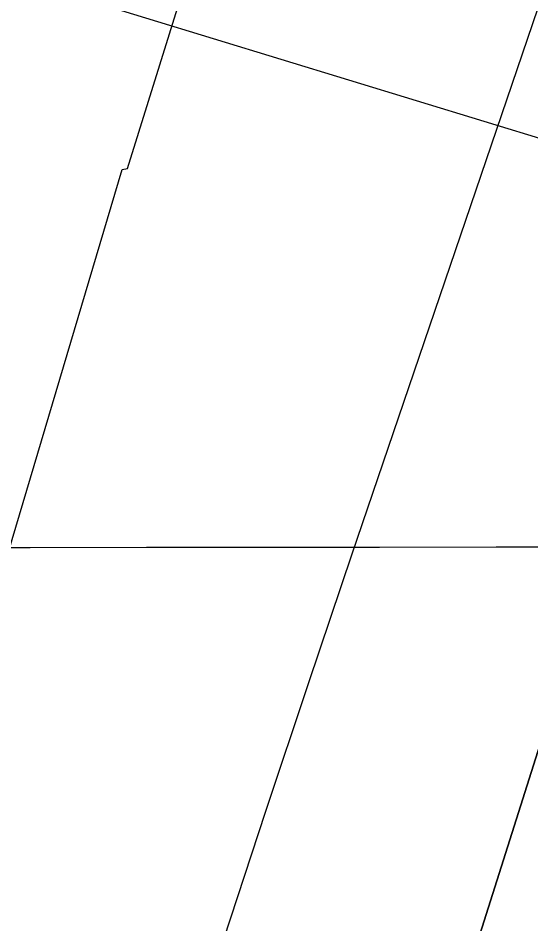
# Model space of a CAD drawing. Extents: x 3297716 to 3335574, y 688621 to 713991.
# Drawn here: x 3323390.6 to 3323571.2, y 696916.4 to 697235.7 of the extents above; entities that cross this region are included whole.
import ezdxf

# ---------------------------------------------------------------- set-up
doc = ezdxf.new("R2010")
doc.units = 0
for name, color, linetype in [('V-GRID-MAJR', 7, 'Continuous'), ('V-RIVR-EDGE', 7, 'Continuous'), ('V-RIVR-RANG', 7, 'Continuous'), ('V-RRAP-RVMT', 7, 'Continuous'), ('V-TOPO-DPTH', 7, 'Continuous'), ('V-TOPO-MAJR', 7, 'Continuous'), ('V-TOPO-MINR', 7, 'Continuous')]:
    doc.layers.add(name, color=color, linetype=linetype)

msp = doc.modelspace()

# ---------------------------------------------------------------- linework, layer by layer
at = {"layer": 'V-GRID-MAJR'}
msp.add_spline([(3301847.299, 697030.213), (3307100.789, 697033.652), (3312354.279, 697037.855), (3317607.768, 697042.821), (3322861.257, 697048.552), (3328114.745, 697055.047), (3333368.231, 697062.306), (3333368.232, 697062.306)], degree=3, dxfattribs=at)
at = {"layer": 'V-RIVR-EDGE'}
msp.add_spline([(3322948.366287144, 694020.914767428), (3322949.4141121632, 694024.6369113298), (3322957.602035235, 694042.4556020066), (3322966.987881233, 694074.2322378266), (3322979.8744808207, 694110.2660500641), (3322999.013836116, 694165.6745500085), (3323019.31083972, 694218.7533695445), (3323047.4165960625, 694293.142044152), (3323064.985570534, 694340.7983676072), (3323068.5227630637, 694359.7919671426), (3323070.099856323, 694370.2587478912), (3323070.903266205, 694381.5030476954), (3323071.352437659, 694406.3213277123), (3323072.9285719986, 694416.4003078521), (3323078.7714719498, 694426.8565404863), (3323084.230406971, 694438.8649344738), (3323087.357743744, 694448.9400789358), (3323090.11358154, 694465.6087926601), (3323090.51768378, 694472.200444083), (3323089.3744192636, 694480.3471336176), (3323089.386885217, 694485.3885415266), (3323093.6795416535, 694496.2364104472), (3323102.6353945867, 694510.9507784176), (3323113.519702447, 694521.3945450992), (3323114.309687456, 694527.2096363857), (3323113.949695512, 694538.4568129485), (3323114.762694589, 694553.5791188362), (3323118.7011125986, 694578.0009679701), (3323122.9966457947, 694590.0122387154), (3323131.9640057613, 694609.3802139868), (3323139.744949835, 694619.4438514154), (3323140.917940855, 694623.3189807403), (3323134.3349197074, 694627.2132884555), (3323134.341632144, 694629.9278927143), (3323141.3556052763, 694643.4836534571), (3323147.9645172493, 694650.0599621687), (3323149.147097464, 694657.8130975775), (3323151.8856747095, 694667.5014003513), (3323156.9616037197, 694681.4497563), (3323161.663156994, 694700.8282796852), (3323165.5871912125, 694719.4331196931), (3323168.713569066, 694729.1204635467), (3323174.948105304, 694741.1269396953), (3323179.2369260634, 694750.4236061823), (3323184.311896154, 694763.9841615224), (3323190.1528782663, 694773.6647929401), (3323189.3964554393, 694781.4227229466), (3323190.575199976, 694787.6246559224), (3323200.325832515, 694810.093118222), (3323212.421488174, 694839.9240385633), (3323221.02310268, 694868.2123867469), (3323223.7760637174, 694883.7176986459), (3323229.641018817, 694903.093345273), (3323232.778903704, 694917.4342964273), (3323234.7505100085, 694930.6147225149), (3323239.0508378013, 694944.5649963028), (3323242.1752978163, 694953.4767389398), (3323245.70386007, 694968.980133), (3323248.836950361, 694981.3820811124), (3323256.253107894, 695000.7538920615), (3323259.3708554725, 695006.9510304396), (3323262.095048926, 695010.8223240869), (3323260.9575379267, 695021.2958172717), (3323261.3683526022, 695030.6020729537), (3323262.5538095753, 695039.5186101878), (3323266.06319344, 695047.2659920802), (3323266.462501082, 695051.9186404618), (3323266.1120983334, 695067.043823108), (3323267.315774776, 695083.3285719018), (3323269.6905243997, 695102.712848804), (3323271.273371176, 695115.5064332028), (3323274.789467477, 695125.968419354), (3323280.228265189, 695129.8330005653), (3323284.902968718, 695138.353106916), (3323287.2566221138, 695149.2057704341), (3323288.843304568, 695163.550557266), (3323288.85768836, 695169.367566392), (3323285.7629548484, 695172.4776426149), (3323285.773502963, 695176.7434493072), (3323290.0575291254, 695184.101112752), (3323291.2401093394, 695191.8542481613), (3323304.1113662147, 695221.6832506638), (3323311.1358874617, 695239.5048180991), (3323319.7566803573, 695275.5491784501), (3323326.0573820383, 695314.3138965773), (3323328.486790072, 695355.8028081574), (3323328.182415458, 695389.5424200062), (3323328.992537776, 695403.5013240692), (3323333.289029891, 695415.9003954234), (3323336.8012905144, 695424.811179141), (3323336.8195099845, 695432.1793907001), (3323336.830058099, 695436.4451973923), (3323334.507090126, 695438.0021533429), (3323333.741078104, 695441.8820772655), (3323334.1451803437, 695448.4737286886), (3323336.0899369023, 695450.7957377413), (3323336.505546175, 695462.0409964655), (3323334.9677686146, 695467.4740406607), (3323336.535272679, 695474.062815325), (3323337.7216885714, 695483.367153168), (3323338.900433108, 695489.5690861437), (3323338.9301596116, 695501.5909050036), (3323339.7239802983, 695508.9571987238), (3323344.3785465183, 695509.3334922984), (3323347.511636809, 695521.7354404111), (3323348.689422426, 695527.5495727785), (3323352.1844224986, 695529.4799455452), (3323353.747131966, 695534.1297171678), (3323353.7509676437, 695535.6809196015), (3323351.8148413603, 695536.8491160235), (3323349.5110517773, 695546.162084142), (3323347.230276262, 695564.7822668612), (3323348.4214867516, 695576.0256077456), (3323350.758838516, 695580.2856609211), (3323348.829424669, 695584.1684616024), (3323346.131122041, 695590.7677843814), (3323352.3982615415, 695615.9594812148), (3323351.6293727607, 695618.6760033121), (3323350.4688476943, 695619.8422818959), (3323349.7335210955, 695636.1318252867), (3323350.5235061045, 695641.9469165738), (3323355.5764210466, 695646.5880579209), (3323358.322669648, 695659.3787655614), (3323360.2722208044, 695663.6397776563), (3323363.373666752, 695663.2443056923), (3323363.3592829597, 695657.4272965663), (3323367.216192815, 695648.8860939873), (3323370.3205155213, 695649.6540238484), (3323370.74379615, 695664.0016874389), (3323374.2503032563, 695670.5856675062), (3323381.254687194, 695680.2634221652), (3323382.047548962, 695687.2419152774), (3323388.698653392, 695710.8814507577), (3323396.5179542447, 695736.4571125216), (3323397.7034112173, 695745.3736497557), (3323398.499149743, 695753.5155446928), (3323397.7379323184, 695759.3344716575), (3323393.8762278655, 695765.9366711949), (3323394.2832068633, 695773.691724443), (3323399.3466699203, 695782.5986724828), (3323407.1093945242, 695785.294098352), (3323417.967811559, 695785.2672486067), (3323417.976441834, 695788.757454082), (3323420.721731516, 695801.1603611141), (3323422.293071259, 695809.3003382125), (3323424.6380943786, 695816.6627962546), (3323424.665903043, 695827.9090138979), (3323425.8379351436, 695831.3963426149), (3323428.559251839, 695834.1042344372), (3323437.473871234, 695832.1431762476), (3323439.0327450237, 695835.2417454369), (3323431.6750815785, 695839.5257715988), (3323429.7552569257, 695847.2865783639), (3323429.780188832, 695857.369394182), (3323430.5864754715, 695869.7770958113), (3323433.7042230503, 695875.9742341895), (3323435.265014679, 695879.8484045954), (3323433.7329906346, 695887.6082524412), (3323434.9098173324, 695893.0345841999), (3323438.4144066, 695898.8429630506), (3323445.79987871, 695905.8051545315), (3323452.791796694, 695910.4415012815), (3323454.3487526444, 695912.7644692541), (3323453.196857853, 695917.4209533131), (3323447.3932736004, 695922.8645456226), (3323447.404780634, 695927.5181529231), (3323447.416287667, 695932.1717602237), (3323452.107292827, 695947.284476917), (3323456.0351627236, 695967.4405193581), (3323463.0577661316, 695984.4864855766), (3323466.9482381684, 695989.5183042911), (3323475.1035579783, 695994.1517742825), (3323476.276548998, 695998.0269036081), (3323476.29093279, 696003.8439127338), (3323479.0218386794, 696010.4298106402), (3323484.859944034, 696018.9470402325), (3323492.248292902, 696027.0726335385), (3323500.4103251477, 696034.420707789), (3323505.8702190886, 696046.8169023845), (3323508.9841309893, 696051.4628383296), (3323516.364808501, 696056.4860267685), (3323519.4835149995, 696063.0709657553), (3323526.0885912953, 696068.0960720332), (3323531.5379371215, 696076.2264599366), (3323536.21455849, 696085.5221675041), (3323536.2270244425, 696090.5635754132), (3323531.979437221, 696097.9423350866), (3323530.438782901, 696102.2119774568), (3323530.444536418, 696104.5387811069), (3323533.94049541, 696106.8569544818), (3323544.0789285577, 696129.3244578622), (3323548.748837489, 696135.9055611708), (3323553.436965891, 696149.8548760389), (3323555.396106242, 696157.9938942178), (3323554.638724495, 696165.3640236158), (3323556.59019349, 696170.4006369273), (3323558.1500261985, 696173.8870067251), (3323559.714653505, 696179.3123795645), (3323566.346579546, 696195.1959028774), (3323569.860758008, 696204.8822878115), (3323570.2715726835, 696214.1885434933), (3323571.8304464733, 696217.2871126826), (3323578.0371740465, 696218.047371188), (3323583.086253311, 696221.1373101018), (3323583.8819918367, 696229.2792050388), (3323588.564366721, 696240.9017162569), (3323595.1799911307, 696250.192629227), (3323599.4563459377, 696254.447887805), (3323606.4425104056, 696256.7574309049), (3323608.7856156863, 696263.3442877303), (3323619.356918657, 696304.0374607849), (3323636.948907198, 696361.0009988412), (3323653.396672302, 696425.7234258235), (3323674.5287301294, 696502.8439652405), (3323685.0875671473, 696538.4957303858), (3323701.095749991, 696582.2778834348), (3323710.868437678, 696613.665759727), (3323717.158591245, 696648.1646711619), (3323723.848052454, 696687.3162309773), (3323726.2304734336, 696709.8029127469), (3323735.2342723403, 696743.907311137), (3323756.7119383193, 696803.9636648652), (3323773.9113316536, 696858.9891587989), (3323781.3562567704, 696889.9949879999), (3323782.9237608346, 696896.5837626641), (3323786.031919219, 696898.902894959), (3323786.427391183, 696902.0043409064), (3323784.883860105, 696905.1105814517), (3323782.175968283, 696907.8318981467), (3323782.578152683, 696913.6479483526), (3323780.643944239, 696915.591745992), (3323779.094659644, 696916.3711828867), (3323779.1167147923, 696925.2905968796), (3323780.318473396, 696940.7997444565), (3323785.4030326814, 696958.2383058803), (3323787.753809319, 696967.927567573), (3323789.6918534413, 696967.5349723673), (3323796.2825459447, 696966.7430695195), (3323797.839501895, 696969.066037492), (3323798.238809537, 696973.7186858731), (3323801.3910782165, 696993.8766461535), (3323801.422722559, 697006.6740662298), (3323801.468750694, 697025.2884954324), (3323803.4509051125, 697042.7347282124), (3323803.8607608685, 697051.6531832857), (3323803.869391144, 697055.1433887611), (3323801.1643760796, 697059.0281072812), (3323800.3964462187, 697062.1324299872), (3323801.9514843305, 697063.6797967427), (3323806.9928922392, 697063.6673307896), (3323807.3893231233, 697067.1565773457), (3323807.415213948, 697077.6271937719), (3323807.8298643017, 697088.4846518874), (3323810.182558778, 697098.9495147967), (3323812.5342943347, 697109.026577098), (3323817.962543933, 697108.6253516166), (3323823.39367029, 697109.387527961), (3323824.5609077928, 697110.9358536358), (3323821.4652153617, 697113.6581292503), (3323821.085086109, 697116.761493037), (3323819.923602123, 697117.5399710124), (3323809.84941658, 697121.0551083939), (3323809.46545165, 697122.6072697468), (3323809.4731230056, 697125.709674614), (3323818.4376062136, 697143.9142480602), (3323821.5716554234, 697156.7039967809), (3323825.451579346, 697157.4700088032), (3323830.8817467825, 697157.8443845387), (3323833.9889462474, 697159.7757162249), (3323833.9946997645, 697162.1025198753), (3323830.1214882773, 697164.0511121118), (3323823.528877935, 697164.067413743), (3323823.148748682, 697167.1707775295), (3323823.1554611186, 697169.885381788), (3323825.0982998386, 697171.4317896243), (3323827.8138630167, 697171.8128777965), (3323829.3660243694, 697172.196842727), (3323830.147379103, 697174.5217285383), (3323831.7100885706, 697179.1715001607), (3323834.043604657, 697181.8803509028), (3323834.0570295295, 697187.3095594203), (3323836.42027212, 697202.0402290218), (3323835.2664594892, 697205.9211118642), (3323827.1351126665, 697210.9826570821), (3323823.2695725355, 697216.0336541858), (3323822.8923200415, 697220.3004197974), (3323824.455029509, 697224.9501914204), (3323826.8038883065, 697233.863851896), (3323831.4795507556, 697242.7717588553), (3323836.5621922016, 697259.4347190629), (3323841.2733346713, 697282.6912485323), (3323847.535679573, 697305.9439423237), (3323851.8436787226, 697322.9966209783), (3323857.30932618, 697337.7196192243), (3323865.101777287, 697352.4368639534), (3323867.8441902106, 697363.6763691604), (3323867.087767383, 697371.4342991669), (3323864.781101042, 697379.5838654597), (3323867.138590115, 697391.9877314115), (3323875.3504861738, 697419.5014372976), (3323883.142937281, 697434.2186820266), (3323896.773493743, 697457.4531563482), (3323907.27959019, 697471.7758880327), (3323915.068205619, 697484.9419303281), (3323917.8202077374, 697500.059441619), (3323925.6395085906, 697525.6351033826), (3323933.834144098, 697546.1683983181), (3323940.075392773, 697560.8894787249), (3323942.0345331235, 697569.028496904), (3323946.7197847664, 697581.8144099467), (3323953.3488340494, 697596.5345314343), (3323965.8303724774, 697625.5888916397), (3323975.5790871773, 697647.2817527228), (3323979.108608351, 697663.1729473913), (3323983.4137307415, 697679.0622242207), (3323992.005756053, 697703.4725663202), (3323996.7044325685, 697721.6876878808), (3324001.768854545, 697730.9824365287), (3324007.608877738, 697740.275267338), (3324011.530035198, 697757.7167055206), (3324016.234465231, 697778.2586307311), (3324014.7503871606, 697805.4085089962), (3324012.861247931, 697825.5789352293), (3324013.656986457, 697833.7208301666), (3324020.7141109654, 697864.7276182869), (3324032.9037407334, 697932.5629982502), (3324038.393361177, 697956.9810117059), (3324042.6812230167, 697965.8898775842), (3324046.575530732, 697972.4728987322), (3324050.8729817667, 697985.2597706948), (3324055.9306913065, 697991.839915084), (3324055.941239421, 697996.105721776), (3324055.5716582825, 698003.474892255), (3324056.792595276, 698026.7400519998), (3324061.141827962, 698060.4681568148), (3324067.83416593, 698100.7831184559), (3324075.2973105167, 698139.1571592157), (3324081.5471894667, 698157.3684450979), (3324088.5554090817, 698168.5974021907), (3324090.8965965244, 698174.4086577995), (3324094.80720587, 698187.5842892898), (3324095.6230817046, 698203.8699970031), (3324097.26154581, 698239.1560166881), (3324100.4454588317, 698272.1113970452), (3324108.318459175, 698319.4038928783), (3324118.9156529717, 698370.567682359), (3324132.5970321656, 698414.3555889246), (3324146.3426589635, 698484.1261362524), (3324153.002393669, 698511.2558772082), (3324155.7438476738, 698522.1075818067), (3324161.575240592, 698527.9102071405), (3324167.807858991, 698539.1410820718), (3324172.4959873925, 698553.09039694), (3324172.5199603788, 698562.7854121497), (3324169.43865174, 698571.3246968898), (3324162.0963310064, 698581.8135327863), (3324160.9425183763, 698585.6944156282), (3324160.9501897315, 698588.7968204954), (3324167.2480146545, 698626.3981367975), (3324180.217081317, 698695.7828013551), (3324201.7935160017, 698795.7826177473), (3324223.6973393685, 698871.3500368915), (3324235.4301263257, 698911.2647319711), (3324246.7501807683, 698941.0975701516), (3324253.0249916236, 698969.3916718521), (3324262.801514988, 699002.3307505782), (3324270.197535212, 699013.5587487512), (3324276.820830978, 699025.9520665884), (3324280.341721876, 699038.3530557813), (3324280.3656948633, 699048.0480709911), (3324280.0009083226, 699057.3562445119), (3324275.754280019, 699065.1228047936), (3324274.631152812, 699081.4133071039), (3324272.355171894, 699101.9724928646), (3324269.6933082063, 699123.308238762), (3324271.681216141, 699143.0812751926), (3324274.8411561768, 699166.3416403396), (3324284.6243919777, 699201.9953233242), (3324289.3422468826, 699227.9664570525), (3324288.9860906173, 699240.7648360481), (3324287.448313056, 699246.1978802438), (3324284.354538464, 699249.6957570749), (3324270.408100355, 699255.5472873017), (3324268.4806043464, 699260.2056891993), (3324271.223976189, 699271.8329950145), (3324280.526396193, 699269.8709779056), (3324281.308709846, 699272.5836643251), (3324283.667157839, 699285.3753308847), (3324286.4345026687, 699306.6976519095), (3324288.412821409, 699322.592682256), (3324292.3397323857, 699342.360924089), (3324299.3786374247, 699365.9995006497), (3324314.285748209, 699434.9915700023), (3324317.7874607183, 699439.6365470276), (3324326.706874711, 699439.6144918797), (3324329.8150330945, 699441.9336241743), (3324329.8303758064, 699448.1384339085), (3324329.838047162, 699451.2408387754), (3324334.8890442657, 699455.1063789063), (3324345.3769212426, 699462.0608990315), (3324350.0621728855, 699474.8468120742), (3324350.094776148, 699488.0320327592), (3324350.1177902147, 699497.3392473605), (3324354.0437422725, 699516.7196885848), (3324362.6463156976, 699545.3958373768), (3324370.4560273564, 699567.0934930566), (3324371.64052541, 699575.622229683), (3324363.525480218, 699587.2763852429), (3324361.209224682, 699591.5479454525), (3324361.220731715, 699596.2015527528), (3324361.2322387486, 699600.8551600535), (3324374.9069055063, 699641.9284623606), (3324390.560849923, 699699.2845956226), (3324404.2527772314, 699747.3383088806), (3324408.9859748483, 699779.5142523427), (3324416.846509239, 699821.7653402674), (3324421.1573851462, 699839.9814207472), (3324418.8660615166, 699854.3357967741), (3324419.2778351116, 699864.0298530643), (3324419.284547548, 699866.7444573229), (3324416.960620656, 699867.9136126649), (3324409.5991215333, 699870.6464363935), (3324408.828314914, 699872.5873572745), (3324409.611587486, 699875.6878443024), (3324415.0733992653, 699888.8596401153), (3324417.048841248, 699903.5912686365), (3324417.0728142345, 699913.2862838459), (3324415.1520306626, 699920.6592900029), (3324412.446056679, 699924.1562079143), (3324416.7530969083, 699940.8210859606), (3324421.0121911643, 699938.0959335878), (3324424.9410199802, 699958.6397766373), (3324426.9576954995, 699990.0468313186), (3324429.7336706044, 700014.8593578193), (3324433.688390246, 700045.8738172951), (3324439.5926610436, 700081.1492888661), (3324442.7794508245, 700115.2680710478), (3324446.2878757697, 700122.6276523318), (3324447.0797786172, 700129.2183448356), (3324446.7428007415, 700149.7727359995), (3324449.525488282, 700177.2998667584), (3324456.9963042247, 700218.7763123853), (3324465.2235429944, 700252.4948280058), (3324468.7693657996, 700274.9786330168), (3324468.828818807, 700299.0222707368), (3324471.6412328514, 700338.5712203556), (3324481.4867984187, 700399.4319428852), (3324496.0540545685, 700487.8150015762), (3324505.1336081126, 700552.5556480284), (3324518.174593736, 700651.0253582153), (3324528.8389118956, 700729.335190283), (3324548.85839063, 700827.0120387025), (3324554.7463597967, 700855.694899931), (3324559.0246324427, 700860.7257597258), (3324565.2476616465, 700868.0786285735), (3324568.379793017, 700880.0927760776), (3324568.3922589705, 700885.1341839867), (3324563.753994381, 700891.3505007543), (3324563.3757829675, 700895.2294657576), (3324563.3844132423, 700898.719671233), (3324568.0907611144, 700920.0371976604), (3324578.2474137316, 700949.8729126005), (3324578.664940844, 700961.8937725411), (3324576.775801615, 700982.0641987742), (3324579.560406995, 701010.3669307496), (3324583.109106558, 701034.0141375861), (3324587.7799744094, 701040.9830415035), (3324591.2768923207, 701043.6890154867), (3324604.4736200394, 701048.3100195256), (3324610.3011772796, 701052.5614424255), (3324613.0311242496, 701058.7595397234), (3324615.763947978, 701066.1210388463), (3324624.7715825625, 701101.7766396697), (3324630.726676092, 701157.6055434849), (3324636.70382477, 701222.3538612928), (3324632.92746415, 701263.470314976), (3324633.7912859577, 701299.1460531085), (3324636.9684865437, 701329.3868292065), (3324647.9601933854, 701383.2642640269), (3324651.114379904, 701404.1978255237), (3324653.483376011, 701421.255298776), (3324659.3799754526, 701453.4283654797), (3324663.718660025, 701482.8906636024), (3324662.5897793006, 701496.854362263), (3324663.009224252, 701509.6508234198), (3324668.096660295, 701528.2527866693), (3324671.2479700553, 701548.0229463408), (3324672.0648048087, 701564.6964546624), (3324673.2771115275, 701584.4714089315), (3324678.352081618, 701598.031964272), (3324681.13285132, 701624.7834938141), (3324682.3259796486, 701636.8024359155), (3324688.164085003, 701645.3196655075), (3324695.941193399, 701653.832100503), (3324697.124732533, 701661.9730365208), (3324700.301933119, 701692.2138126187)], degree=3, dxfattribs=at)
at = {"layer": 'V-RIVR-RANG'}
msp.add_line((3324423.0363, 696933.5612000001), (3323237.3088, 697296.3975999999), dxfattribs=at)
at = {"layer": 'V-RRAP-RVMT'}
for p, q in [((3323429.169000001, 697182.694999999), (3323466.357000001, 697302.5379999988)), ((3323344.630000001, 696904.3179999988), (3323427.221000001, 697182.3429999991)), ((3323427.221000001, 697182.3429999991), (3323429.169000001, 697182.694999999))]:
    msp.add_line(p, q, dxfattribs=at)
at = {"layer": 'V-TOPO-DPTH'}
for points in [[(3323180.956695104, 695513.6983570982), (3323264.8485556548, 695853.3646533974), (3323273.6320924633, 695888.4322090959), (3323282.5690653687, 695923.4600794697), (3323291.7361924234, 695958.4284218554), (3323301.0567555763, 695993.3570789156), (3323308.649272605, 696021.438914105), (3323321.850092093, 696070.3870572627), (3323335.0094573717, 696119.3463143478), (3323348.1066413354, 696168.322242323), (3323361.1623710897, 696217.3092842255), (3323494.3773140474, 696718.4299995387), (3323498.4682282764, 696733.5362570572), (3323502.652333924, 696748.6161911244), (3323506.9762267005, 696763.6566400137), (3323511.393310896, 696778.6707654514), (3323515.915803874, 696793.654214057), (3323520.485629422, 696808.6230896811), (3323525.126453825, 696823.5701058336), (3323529.814610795, 696838.5025490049), (3323746.265453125, 697522.2467696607)], [(3323746.265453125, 697522.2467696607), (3323529.814610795, 696838.5025490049), (3323525.126453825, 696823.5701058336), (3323520.485629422, 696808.6230896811), (3323515.915803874, 696793.654214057), (3323511.393310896, 696778.6707654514), (3323506.9762267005, 696763.6566400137), (3323502.652333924, 696748.6161911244), (3323498.4682282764, 696733.5362570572), (3323494.3773140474, 696718.4299995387), (3323361.1623710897, 696217.3092842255), (3323348.1066413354, 696168.322242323), (3323335.0094573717, 696119.3463143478), (3323321.850092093, 696070.3870572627), (3323308.649272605, 696021.438914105), (3323301.0567555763, 695993.3570789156), (3323291.7361924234, 695958.4284218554), (3323282.5690653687, 695923.4600794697), (3323273.6320924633, 695888.4322090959), (3323264.8485556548, 695853.3646533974), (3323180.956695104, 695513.6983570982)]]:
    msp.add_lwpolyline(points, dxfattribs=at)
at = {"layer": 'V-TOPO-MAJR'}
msp.add_lwpolyline([(3323306.4576088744, 696308.028839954), (3323328.5198252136, 696398.7022375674), (3323350.4294260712, 696489.4129730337), (3323400.287399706, 696696.9844856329), (3323409.9839347, 696735.4256221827), (3323420.2582601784, 696773.7046200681), (3323431.3992713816, 696811.7404099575), (3323443.118073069, 696849.6140611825), (3323448.132416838, 696865.1909784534), (3323462.904726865, 696910.6941046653), (3323477.826996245, 696956.1475878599), (3323492.974204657, 697001.5266065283), (3323508.271372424, 697046.8559821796), (3323668.27164043, 697517.1299806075)], dxfattribs=at)
at = {"layer": 'V-TOPO-MINR'}
msp.add_lwpolyline([(3323746.265453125, 697522.2467696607), (3323529.814610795, 696838.5025490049), (3323525.126453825, 696823.5701058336), (3323520.485629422, 696808.6230896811), (3323515.915803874, 696793.654214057), (3323511.393310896, 696778.6707654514), (3323506.9762267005, 696763.6566400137), (3323502.652333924, 696748.6161911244), (3323498.4682282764, 696733.5362570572), (3323494.3773140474, 696718.4299995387), (3323361.1623710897, 696217.3092842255), (3323348.1066413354, 696168.322242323), (3323335.0094573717, 696119.3463143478), (3323321.850092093, 696070.3870572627), (3323308.649272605, 696021.438914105), (3323301.0567555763, 695993.3570789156), (3323291.7361924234, 695958.4284218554), (3323282.5690653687, 695923.4600794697), (3323273.6320924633, 695888.4322090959), (3323264.8485556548, 695853.3646533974), (3323180.956695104, 695513.6983570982)], dxfattribs=at)

doc.saveas('drawing.dxf')
